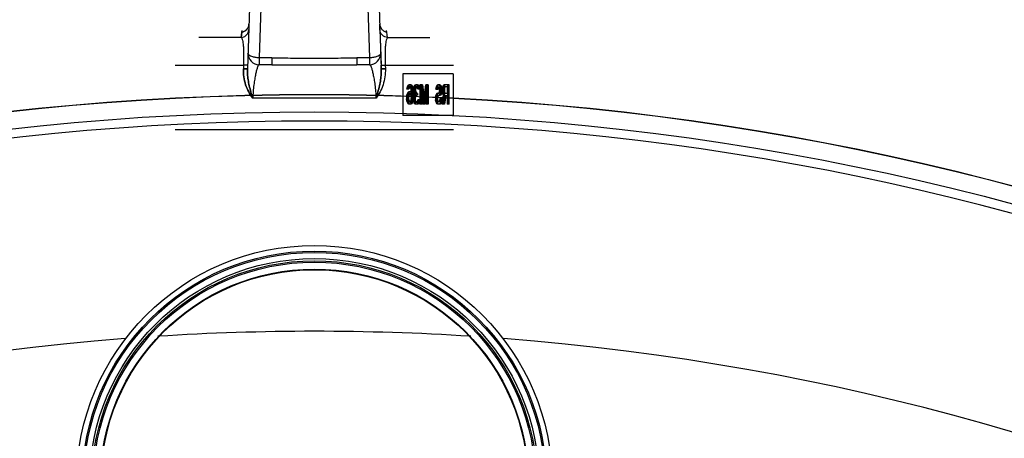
# Model space of a CAD drawing. Header units: millimetres. Extents: x 0 to 297, y 0 to 210.
# Tile 397 of 401: x 240.977 to 242.747, y 159.187 to 159.939. Entities that reach past the tile are written whole.
import ezdxf

# ---------------------------------------------------------------- set-up
doc = ezdxf.new("R2010")
doc.units = ezdxf.units.MM
doc.header["$LTSCALE"] = 16.335
doc.layers.get('0').update_dxf_attribs({"linetype": 'CONTINUOUS'})
doc.layers.add('001-M31079-X02', color=7, linetype='CONTINUOUS')
doc.layers.add('AXES_REF', color=7, linetype='CONTINUOUS')

msp = doc.modelspace()

# ---------------------------------------------------------------- linework, layer by layer
at = {"color": 7, "linetype": 'Continuous'}
for centre, radius in [((241.5069, 154.9565), 4.8479), ((241.5069, 154.9565), 4.8475), ((241.5069, 154.9565), 4.8165), ((241.5069, 159.1055), 0.4275), ((241.5069, 159.1055), 0.4175), ((241.5069, 159.1055), 0.404), ((241.5069, 159.1055), 0.4), ((241.5069, 159.1055), 0.3975), ((241.5069, 159.1055), 0.385), ((241.5069, 159.1055), 0.384)]:
    msp.add_circle(centre, radius, dxfattribs=at)
at = {"color": 9, "linetype": 'Continuous'}
msp.add_circle((241.5069, 159.1055), 0.415, dxfattribs=at)
at = {"color": 7, "linetype": 'Continuous'}
msp.add_arc((241.5069, 154.9565), 4.8, 278.2771, 261.7229, dxfattribs=at)
at = {"layer": '001-M31079-X02', "color": 9, "linetype": 'Continuous'}
for p, q in [((241.4111, 160.5895), (241.3867, 159.8501)), ((241.4169, 160.1523), (241.4076, 159.87)), ((241.5969, 160.1523), (241.6062, 159.87)), ((241.3893, 159.9307), (241.3896, 159.9306)), ((241.6245, 159.9307), (241.6242, 159.9306)), ((241.3755, 159.9065), (241.2991, 159.9065)), ((241.3755, 159.9065), (241.3764, 159.9164)), ((241.3764, 159.9164), (241.3755, 159.9065)), ((241.3764, 159.9164), (241.3773, 159.9189)), ((241.3764, 159.9164), (241.3773, 159.9189)), ((241.6374, 159.9164), (241.6365, 159.9189)), ((241.6374, 159.9164), (241.6365, 159.9189)), ((241.6383, 159.9065), (241.6374, 159.9164)), ((241.6383, 159.9065), (241.7147, 159.9065)), ((241.2569, 159.8571), (241.3795, 159.8571)), ((241.4076, 159.87), (241.4076, 159.8577)), ((241.4305, 159.87), (241.4076, 159.87)), ((241.4305, 159.8577), (241.4076, 159.8577)), ((241.4305, 159.87), (241.4305, 159.8577)), ((241.5833, 159.87), (241.5833, 159.8577)), ((241.6062, 159.87), (241.5833, 159.87)), ((241.6062, 159.8577), (241.5833, 159.8577)), ((241.6062, 159.87), (241.6062, 159.8577)), ((241.6343, 159.8571), (241.7569, 159.8571)), ((241.3793, 159.8506), (241.3867, 159.8501)), ((241.6345, 159.8506), (241.6272, 159.8501)), ((241.6177, 159.7977), (241.3961, 159.7977))]:
    msp.add_line(p, q, dxfattribs=at)
at = {"layer": '001-M31079-X02', "color": 7, "linetype": 'Continuous'}
for p, q in [((241.6027, 160.5918), (241.6272, 159.8501)), ((241.6248, 159.9208), (241.6245, 159.9307)), ((241.6248, 159.9208), (241.6269, 159.8566)), ((241.6262, 159.8783), (241.6272, 159.85)), ((241.6272, 159.8501), (241.6269, 159.8566)), ((241.6272, 159.8501), (241.6269, 159.8566))]:
    msp.add_line(p, q, dxfattribs=at)
at = {"layer": '001-M31079-X02', "color": 6, "linetype": 'Continuous'}
for p, q in [((241.3795, 159.8571), (241.3793, 159.8506)), ((241.6343, 159.8571), (241.6345, 159.8506)), ((241.6662, 159.8415), (241.6662, 159.7665)), ((241.7561, 159.8415), (241.6662, 159.8415)), ((241.7561, 159.8415), (241.7561, 159.7665)), ((241.6736, 159.8158), (241.6744, 159.8187)), ((241.6744, 159.8187), (241.6758, 159.821)), ((241.6767, 159.8187), (241.6744, 159.8187)), ((241.6758, 159.821), (241.6771, 159.8217)), ((241.678, 159.821), (241.6758, 159.821)), ((241.6759, 159.8158), (241.6767, 159.8187)), ((241.6769, 159.818), (241.6761, 159.8173)), ((241.6767, 159.8187), (241.678, 159.821)), ((241.6807, 159.818), (241.6769, 159.818)), ((241.6804, 159.8217), (241.6771, 159.8217)), ((241.678, 159.821), (241.6794, 159.8217)), ((241.6782, 159.8217), (241.6796, 159.821)), ((241.6791, 159.818), (241.6783, 159.8173)), ((241.6793, 159.8173), (241.6785, 159.818)), ((241.6796, 159.821), (241.6809, 159.8187)), ((241.6818, 159.821), (241.6796, 159.821)), ((241.6804, 159.8217), (241.6818, 159.821)), ((241.6815, 159.8173), (241.6807, 159.818)), ((241.6809, 159.8187), (241.6817, 159.8158)), ((241.6831, 159.8187), (241.6809, 159.8187)), ((241.6818, 159.821), (241.6831, 159.8187)), ((241.6831, 159.8187), (241.6839, 159.8158)), ((241.6852, 159.8165), (241.6863, 159.8195)), ((241.6863, 159.8195), (241.6874, 159.821)), ((241.6885, 159.8195), (241.6863, 159.8195)), ((241.6874, 159.821), (241.6893, 159.8217)), ((241.6896, 159.821), (241.6874, 159.821)), ((241.6874, 159.8165), (241.6885, 159.8195)), ((241.689, 159.818), (241.6876, 159.8173)), ((241.6885, 159.8195), (241.6896, 159.821)), ((241.6923, 159.818), (241.689, 159.818)), ((241.692, 159.8217), (241.6893, 159.8217)), ((241.6896, 159.821), (241.6915, 159.8217)), ((241.6898, 159.8217), (241.6917, 159.821)), ((241.6912, 159.818), (241.6899, 159.8173)), ((241.6914, 159.8173), (241.6901, 159.818)), ((241.6917, 159.821), (241.6928, 159.8195)), ((241.6939, 159.821), (241.6917, 159.821)), ((241.692, 159.8217), (241.6939, 159.821)), ((241.6936, 159.8173), (241.6923, 159.818)), ((241.6928, 159.8195), (241.6938, 159.8165)), ((241.695, 159.8195), (241.6928, 159.8195)), ((241.6939, 159.821), (241.695, 159.8195)), ((241.695, 159.8195), (241.6961, 159.8165)), ((241.6965, 159.8217), (241.6965, 159.7867)), ((241.7012, 159.8217), (241.6965, 159.8217)), ((241.6987, 159.7867), (241.6987, 159.8217)), ((241.699, 159.8217), (241.703, 159.7905)), ((241.7012, 159.8217), (241.7052, 159.7905)), ((241.703, 159.7905), (241.707, 159.8217)), ((241.7052, 159.7905), (241.7093, 159.8217)), ((241.7117, 159.8217), (241.707, 159.8217)), ((241.7095, 159.7867), (241.7095, 159.8217)), ((241.7117, 159.8217), (241.7117, 159.7867)), ((241.7256, 159.8158), (241.7264, 159.8187)), ((241.7264, 159.8187), (241.7275, 159.821)), ((241.7286, 159.8187), (241.7264, 159.8187)), ((241.7275, 159.821), (241.7289, 159.8217)), ((241.7297, 159.821), (241.7275, 159.821)), ((241.7278, 159.8158), (241.7286, 159.8187)), ((241.7286, 159.8187), (241.7297, 159.821)), ((241.7324, 159.8217), (241.7289, 159.8217)), ((241.7297, 159.821), (241.7311, 159.8217)), ((241.7302, 159.8217), (241.7313, 159.821)), ((241.7313, 159.821), (241.7324, 159.8195)), ((241.7335, 159.821), (241.7313, 159.821)), ((241.7324, 159.8217), (241.7335, 159.821)), ((241.7324, 159.8195), (241.7334, 159.8165)), ((241.7346, 159.8195), (241.7324, 159.8195)), ((241.7335, 159.821), (241.7346, 159.8195)), ((241.7346, 159.8195), (241.7356, 159.8165)), ((241.7372, 159.8158), (241.738, 159.8187)), ((241.738, 159.8187), (241.7391, 159.821)), ((241.7402, 159.8187), (241.738, 159.8187)), ((241.7391, 159.821), (241.7404, 159.8217)), ((241.7413, 159.821), (241.7391, 159.821)), ((241.7394, 159.8158), (241.7402, 159.8187)), ((241.7402, 159.818), (241.7394, 159.8173)), ((241.7402, 159.8187), (241.7413, 159.821)), ((241.7475, 159.818), (241.7402, 159.818)), ((241.7491, 159.8217), (241.7404, 159.8217)), ((241.7413, 159.821), (241.7427, 159.8217)), ((241.7424, 159.818), (241.7416, 159.8173)), ((241.7453, 159.818), (241.7453, 159.8068)), ((241.7469, 159.7867), (241.7469, 159.8217)), ((241.7475, 159.8068), (241.7475, 159.818)), ((241.7491, 159.7867), (241.7491, 159.8217)), ((241.6728, 159.8001), (241.6734, 159.8039)), ((241.6728, 159.8001), (241.6728, 159.7964)), ((241.675, 159.8001), (241.6728, 159.8001)), ((241.6734, 159.8135), (241.6736, 159.8158)), ((241.6769, 159.8135), (241.6734, 159.8135)), ((241.6734, 159.8039), (241.6742, 159.8061)), ((241.6756, 159.8039), (241.6734, 159.8039)), ((241.6775, 159.8158), (241.6736, 159.8158)), ((241.6742, 159.8061), (241.6755, 159.8083)), ((241.6742, 159.8061), (241.6764, 159.8061)), ((241.6744, 159.8016), (241.6742, 159.7994)), ((241.675, 159.8031), (241.6744, 159.8016)), ((241.6767, 159.8016), (241.6744, 159.8016)), ((241.6752, 159.8158), (241.6747, 159.8135)), ((241.6758, 159.8046), (241.675, 159.8031)), ((241.675, 159.8001), (241.6756, 159.8039)), ((241.6772, 159.8031), (241.675, 159.8031)), ((241.675, 159.7964), (241.675, 159.8001)), ((241.6761, 159.8173), (241.6752, 159.8158)), ((241.6755, 159.8083), (241.6769, 159.8091)), ((241.6777, 159.8083), (241.6755, 159.8083)), ((241.6756, 159.8135), (241.6759, 159.8158)), ((241.6756, 159.8039), (241.6764, 159.8061)), ((241.6766, 159.8053), (241.6758, 159.8046)), ((241.678, 159.8046), (241.6758, 159.8046)), ((241.6783, 159.8173), (241.6761, 159.8173)), ((241.6764, 159.8061), (241.6777, 159.8083)), ((241.6767, 159.8016), (241.6764, 159.7994)), ((241.6807, 159.8053), (241.6766, 159.8053)), ((241.6772, 159.8031), (241.6767, 159.8016)), ((241.6775, 159.8158), (241.6769, 159.8135)), ((241.6804, 159.8091), (241.6769, 159.8091)), ((241.678, 159.8046), (241.6772, 159.8031)), ((241.6783, 159.8173), (241.6775, 159.8158)), ((241.6777, 159.8083), (241.6791, 159.8091)), ((241.6788, 159.8053), (241.678, 159.8046)), ((241.6782, 159.8091), (241.6796, 159.8083)), ((241.6793, 159.8046), (241.6785, 159.8053)), ((241.6801, 159.8158), (241.6793, 159.8173)), ((241.6815, 159.8173), (241.6793, 159.8173)), ((241.6801, 159.8031), (241.6793, 159.8046)), ((241.6815, 159.8046), (241.6793, 159.8046)), ((241.6796, 159.8083), (241.6812, 159.8053)), ((241.6818, 159.8083), (241.6796, 159.8083)), ((241.6806, 159.8135), (241.6801, 159.8158)), ((241.6839, 159.8158), (241.6801, 159.8158)), ((241.6806, 159.8016), (241.6801, 159.8031)), ((241.6823, 159.8031), (241.6801, 159.8031)), ((241.6804, 159.8091), (241.6818, 159.8083)), ((241.6809, 159.8113), (241.6806, 159.8135)), ((241.6829, 159.8135), (241.6806, 159.8135)), ((241.6809, 159.7994), (241.6806, 159.8016)), ((241.6847, 159.8016), (241.6806, 159.8016)), ((241.6815, 159.8046), (241.6807, 159.8053)), ((241.6812, 159.8068), (241.6809, 159.8113)), ((241.6831, 159.8113), (241.6809, 159.8113)), ((241.6812, 159.8068), (241.6812, 159.8053)), ((241.6847, 159.8068), (241.6812, 159.8068)), ((241.6834, 159.8053), (241.6812, 159.8053)), ((241.6823, 159.8158), (241.6815, 159.8173)), ((241.6823, 159.8031), (241.6815, 159.8046)), ((241.6817, 159.8158), (241.6823, 159.812)), ((241.6818, 159.8083), (241.6834, 159.8053)), ((241.6829, 159.8135), (241.6823, 159.8158)), ((241.6823, 159.812), (241.6825, 159.8068)), ((241.6845, 159.812), (241.6823, 159.812)), ((241.6829, 159.8016), (241.6823, 159.8031)), ((241.6825, 159.8016), (241.6823, 159.7964)), ((241.6825, 159.8016), (241.6825, 159.8068)), ((241.6831, 159.8113), (241.6829, 159.8135)), ((241.6831, 159.7994), (241.6829, 159.8016)), ((241.6834, 159.8068), (241.6831, 159.8113)), ((241.6834, 159.8053), (241.6834, 159.8068)), ((241.6839, 159.8158), (241.6845, 159.812)), ((241.6845, 159.812), (241.6847, 159.8068)), ((241.6847, 159.8016), (241.6845, 159.7964)), ((241.6847, 159.8068), (241.6847, 159.8016)), ((241.6847, 159.7979), (241.6849, 159.8009)), ((241.6849, 159.8135), (241.6852, 159.8165)), ((241.6849, 159.8135), (241.6849, 159.812)), ((241.6885, 159.8135), (241.6849, 159.8135)), ((241.6852, 159.8091), (241.6849, 159.812)), ((241.6885, 159.812), (241.6849, 159.812)), ((241.6849, 159.8009), (241.6855, 159.8031)), ((241.6888, 159.8009), (241.6849, 159.8009)), ((241.6874, 159.8165), (241.6852, 159.8165)), ((241.6858, 159.8068), (241.6852, 159.8091)), ((241.689, 159.8091), (241.6852, 159.8091)), ((241.6855, 159.8031), (241.6868, 159.8046)), ((241.6877, 159.8031), (241.6855, 159.8031)), ((241.6868, 159.8046), (241.6858, 159.8068)), ((241.688, 159.8068), (241.6858, 159.8068)), ((241.6866, 159.8009), (241.686, 159.7979)), ((241.6868, 159.8158), (241.6863, 159.8135)), ((241.6863, 159.812), (241.6863, 159.8135)), ((241.6863, 159.812), (241.6868, 159.8091)), ((241.6874, 159.8024), (241.6866, 159.8009)), ((241.6876, 159.8173), (241.6868, 159.8158)), ((241.689, 159.8158), (241.6868, 159.8158)), ((241.6868, 159.8091), (241.6874, 159.8076)), ((241.689, 159.8046), (241.6868, 159.8046)), ((241.6869, 159.7979), (241.6872, 159.8009)), ((241.6872, 159.8135), (241.6874, 159.8165)), ((241.6872, 159.812), (241.6872, 159.8135)), ((241.6874, 159.8091), (241.6872, 159.812)), ((241.6872, 159.8009), (241.6877, 159.8031)), ((241.688, 159.8068), (241.6874, 159.8091)), ((241.6874, 159.8076), (241.689, 159.8061)), ((241.6896, 159.8076), (241.6874, 159.8076)), ((241.689, 159.8031), (241.6874, 159.8024)), ((241.6896, 159.8024), (241.6874, 159.8024)), ((241.6899, 159.8173), (241.6876, 159.8173)), ((241.6877, 159.8031), (241.689, 159.8046)), ((241.689, 159.8046), (241.688, 159.8068)), ((241.6888, 159.8009), (241.6882, 159.7979)), ((241.689, 159.8158), (241.6885, 159.8135)), ((241.6885, 159.8135), (241.6885, 159.812)), ((241.6885, 159.812), (241.689, 159.8091)), ((241.6896, 159.8024), (241.6888, 159.8009)), ((241.6899, 159.8173), (241.689, 159.8158)), ((241.689, 159.8091), (241.6896, 159.8076)), ((241.6923, 159.8061), (241.689, 159.8061)), ((241.6923, 159.8031), (241.689, 159.8031)), ((241.6896, 159.8076), (241.6912, 159.8061)), ((241.6912, 159.8031), (241.6896, 159.8024)), ((241.6901, 159.8031), (241.6901, 159.8061)), ((241.6922, 159.8158), (241.6914, 159.8173)), ((241.6936, 159.8173), (241.6914, 159.8173)), ((241.6928, 159.8135), (241.6922, 159.8158)), ((241.6944, 159.8158), (241.6922, 159.8158)), ((241.6923, 159.8061), (241.6923, 159.8031)), ((241.6963, 159.8135), (241.6928, 159.8135)), ((241.6944, 159.8158), (241.6936, 159.8173)), ((241.6938, 159.8165), (241.6941, 159.8135)), ((241.6961, 159.8165), (241.6938, 159.8165)), ((241.695, 159.8135), (241.6944, 159.8158)), ((241.6961, 159.8165), (241.6963, 159.8135)), ((241.6981, 159.7867), (241.6981, 159.8143)), ((241.7019, 159.7867), (241.6981, 159.8143)), ((241.7004, 159.8143), (241.6981, 159.8143)), ((241.7004, 159.8143), (241.7004, 159.7867)), ((241.7041, 159.7867), (241.7004, 159.8143)), ((241.7078, 159.8143), (241.7041, 159.7867)), ((241.7101, 159.8143), (241.7063, 159.7867)), ((241.7078, 159.8143), (241.7078, 159.7867)), ((241.7101, 159.8143), (241.7078, 159.8143)), ((241.7101, 159.7867), (241.7101, 159.8143)), ((241.7245, 159.7986), (241.7251, 159.8016)), ((241.7251, 159.8016), (241.7262, 159.8046)), ((241.7273, 159.8016), (241.7251, 159.8016)), ((241.7253, 159.8135), (241.7256, 159.8158)), ((241.7253, 159.8135), (241.7292, 159.8135)), ((241.7278, 159.8158), (241.7256, 159.8158)), ((241.7262, 159.8046), (241.7272, 159.8061)), ((241.7284, 159.8046), (241.7262, 159.8046)), ((241.7267, 159.8001), (241.7262, 159.7979)), ((241.7275, 159.8016), (241.7267, 159.8001)), ((241.7289, 159.8001), (241.7267, 159.8001)), ((241.7268, 159.7986), (241.7273, 159.8016)), ((241.7272, 159.815), (241.727, 159.8135)), ((241.7278, 159.8165), (241.7272, 159.815)), ((241.7295, 159.815), (241.7272, 159.815)), ((241.7272, 159.8061), (241.7286, 159.8068)), ((241.7295, 159.8061), (241.7272, 159.8061)), ((241.7273, 159.8016), (241.7284, 159.8046)), ((241.7286, 159.8024), (241.7275, 159.8016)), ((241.7297, 159.8016), (241.7275, 159.8016)), ((241.7276, 159.8135), (241.7278, 159.8158)), ((241.7286, 159.8173), (241.7278, 159.8165)), ((241.73, 159.8165), (241.7278, 159.8165)), ((241.7284, 159.8046), (241.7295, 159.8061)), ((241.7289, 159.8001), (241.7284, 159.7979)), ((241.7324, 159.8173), (241.7286, 159.8173)), ((241.7324, 159.8068), (241.7286, 159.8068)), ((241.7324, 159.8024), (241.7286, 159.8024)), ((241.7297, 159.8016), (241.7289, 159.8001)), ((241.7295, 159.815), (241.7292, 159.8135)), ((241.73, 159.8165), (241.7295, 159.815)), ((241.7295, 159.8061), (241.7308, 159.8068)), ((241.7308, 159.8024), (241.7297, 159.8016)), ((241.7308, 159.8173), (241.73, 159.8165)), ((241.731, 159.8165), (241.7302, 159.8173)), ((241.7302, 159.8068), (241.731, 159.8076)), ((241.7313, 159.8031), (241.7302, 159.8024)), ((241.7318, 159.815), (241.731, 159.8165)), ((241.7332, 159.8165), (241.731, 159.8165)), ((241.731, 159.8076), (241.7318, 159.8091)), ((241.7332, 159.8076), (241.731, 159.8076)), ((241.7324, 159.8046), (241.7313, 159.8031)), ((241.7335, 159.8031), (241.7313, 159.8031)), ((241.7321, 159.8128), (241.7318, 159.815)), ((241.734, 159.815), (241.7318, 159.815)), ((241.7318, 159.8091), (241.7321, 159.8113)), ((241.734, 159.8091), (241.7318, 159.8091)), ((241.7321, 159.8128), (241.7321, 159.8113)), ((241.7343, 159.8128), (241.7321, 159.8128)), ((241.7343, 159.8113), (241.7321, 159.8113)), ((241.7332, 159.8165), (241.7324, 159.8173)), ((241.7324, 159.8068), (241.7332, 159.8076)), ((241.7334, 159.8076), (241.7324, 159.8046)), ((241.7346, 159.8046), (241.7324, 159.8046)), ((241.7335, 159.8031), (241.7324, 159.8024)), ((241.734, 159.815), (241.7332, 159.8165)), ((241.7332, 159.8076), (241.734, 159.8091)), ((241.7334, 159.8165), (241.7337, 159.8135)), ((241.7356, 159.8165), (241.7334, 159.8165)), ((241.7337, 159.8106), (241.7334, 159.8076)), ((241.7356, 159.8076), (241.7334, 159.8076)), ((241.7346, 159.8046), (241.7335, 159.8031)), ((241.7337, 159.8106), (241.7337, 159.8135)), ((241.7359, 159.8135), (241.7337, 159.8135)), ((241.7359, 159.8106), (241.7337, 159.8106)), ((241.7343, 159.8128), (241.734, 159.815)), ((241.734, 159.8091), (241.7343, 159.8113)), ((241.7343, 159.8113), (241.7343, 159.8128)), ((241.7356, 159.8076), (241.7346, 159.8046)), ((241.7356, 159.8165), (241.7359, 159.8135)), ((241.7359, 159.8106), (241.7356, 159.8076)), ((241.7359, 159.8135), (241.7359, 159.8106)), ((241.7367, 159.7867), (241.7391, 159.8039)), ((241.7369, 159.8135), (241.7372, 159.8158)), ((241.7369, 159.8135), (241.7369, 159.8106)), ((241.7408, 159.8135), (241.7369, 159.8135)), ((241.7372, 159.8083), (241.7369, 159.8106)), ((241.7391, 159.8106), (241.7369, 159.8106)), ((241.741, 159.8158), (241.7372, 159.8158)), ((241.738, 159.8053), (241.7372, 159.8083)), ((241.7394, 159.8083), (241.7372, 159.8083)), ((241.7391, 159.8039), (241.738, 159.8053)), ((241.7402, 159.8053), (241.738, 159.8053)), ((241.7388, 159.8158), (241.7385, 159.8135)), ((241.7385, 159.8113), (241.7385, 159.8135)), ((241.7385, 159.8113), (241.7388, 159.8091)), ((241.7408, 159.8113), (241.7385, 159.8113)), ((241.7407, 159.8024), (241.7385, 159.7867)), ((241.7394, 159.8173), (241.7388, 159.8158)), ((241.7388, 159.8091), (241.7394, 159.8076)), ((241.741, 159.8091), (241.7388, 159.8091)), ((241.7389, 159.7867), (241.7413, 159.8039)), ((241.7391, 159.8135), (241.7394, 159.8158)), ((241.7391, 159.8135), (241.7391, 159.8106)), ((241.7394, 159.8083), (241.7391, 159.8106)), ((241.7413, 159.8039), (241.7391, 159.8039)), ((241.7416, 159.8173), (241.7394, 159.8173)), ((241.7402, 159.8053), (241.7394, 159.8083)), ((241.7394, 159.8076), (241.7402, 159.8068)), ((241.7416, 159.8076), (241.7394, 159.8076)), ((241.7402, 159.8068), (241.7475, 159.8068)), ((241.7413, 159.8039), (241.7402, 159.8053)), ((241.7407, 159.8024), (241.7475, 159.8024)), ((241.741, 159.8158), (241.7408, 159.8135)), ((241.7408, 159.8135), (241.7408, 159.8113)), ((241.7408, 159.8113), (241.741, 159.8091)), ((241.7429, 159.8024), (241.7408, 159.7867)), ((241.7416, 159.8173), (241.741, 159.8158)), ((241.741, 159.8091), (241.7416, 159.8076)), ((241.7416, 159.8076), (241.7424, 159.8068)), ((241.7453, 159.8024), (241.7453, 159.7867)), ((241.7475, 159.8024), (241.7475, 159.7867)), ((241.6734, 159.7927), (241.6728, 159.7964)), ((241.675, 159.7964), (241.6728, 159.7964)), ((241.6742, 159.7897), (241.6734, 159.7927)), ((241.6772, 159.7927), (241.6734, 159.7927)), ((241.6742, 159.7972), (241.6742, 159.7994)), ((241.6742, 159.7994), (241.6764, 159.7994)), ((241.6742, 159.7972), (241.6744, 159.7949)), ((241.6764, 159.7972), (241.6742, 159.7972)), ((241.6755, 159.7875), (241.6742, 159.7897)), ((241.6764, 159.7897), (241.6742, 159.7897)), ((241.6744, 159.7949), (241.675, 159.7927)), ((241.6767, 159.7949), (241.6744, 159.7949)), ((241.6756, 159.7927), (241.675, 159.7964)), ((241.675, 159.7927), (241.6758, 159.7912)), ((241.6769, 159.7867), (241.6755, 159.7875)), ((241.6777, 159.7875), (241.6755, 159.7875)), ((241.6764, 159.7897), (241.6756, 159.7927)), ((241.6758, 159.7912), (241.6766, 159.7905)), ((241.678, 159.7912), (241.6758, 159.7912)), ((241.6764, 159.7994), (241.6764, 159.7972)), ((241.6764, 159.7972), (241.6767, 159.7949)), ((241.6777, 159.7875), (241.6764, 159.7897)), ((241.6807, 159.7905), (241.6766, 159.7905)), ((241.6767, 159.7949), (241.6772, 159.7927)), ((241.6804, 159.7867), (241.6769, 159.7867)), ((241.6772, 159.7927), (241.678, 159.7912)), ((241.6791, 159.7867), (241.6777, 159.7875)), ((241.678, 159.7912), (241.6788, 159.7905)), ((241.6796, 159.7875), (241.6782, 159.7867)), ((241.6785, 159.7905), (241.6793, 159.7912)), ((241.6793, 159.7912), (241.6801, 159.7927)), ((241.6815, 159.7912), (241.6793, 159.7912)), ((241.6809, 159.7897), (241.6796, 159.7875)), ((241.6818, 159.7875), (241.6796, 159.7875)), ((241.6801, 159.7927), (241.6806, 159.7949)), ((241.6839, 159.7927), (241.6801, 159.7927)), ((241.6818, 159.7875), (241.6804, 159.7867)), ((241.6806, 159.7949), (241.6809, 159.7972)), ((241.6829, 159.7949), (241.6806, 159.7949)), ((241.6807, 159.7905), (241.6815, 159.7912)), ((241.6809, 159.7994), (241.6809, 159.7972)), ((241.6831, 159.7994), (241.6809, 159.7994)), ((241.6831, 159.7972), (241.6809, 159.7972)), ((241.6817, 159.7927), (241.6809, 159.7897)), ((241.6831, 159.7897), (241.6809, 159.7897)), ((241.6815, 159.7912), (241.6823, 159.7927)), ((241.6823, 159.7964), (241.6817, 159.7927)), ((241.6831, 159.7897), (241.6818, 159.7875)), ((241.6845, 159.7964), (241.6823, 159.7964)), ((241.6823, 159.7927), (241.6829, 159.7949)), ((241.6829, 159.7949), (241.6831, 159.7972)), ((241.6831, 159.7972), (241.6831, 159.7994)), ((241.6839, 159.7927), (241.6831, 159.7897)), ((241.6845, 159.7964), (241.6839, 159.7927)), ((241.6847, 159.7979), (241.6847, 159.7949)), ((241.6882, 159.7979), (241.6847, 159.7979)), ((241.6849, 159.7927), (241.6847, 159.7949)), ((241.6882, 159.7949), (241.6847, 159.7949)), ((241.6855, 159.7905), (241.6849, 159.7927)), ((241.6849, 159.7927), (241.6872, 159.7927)), ((241.6863, 159.789), (241.6855, 159.7905)), ((241.6877, 159.7905), (241.6855, 159.7905)), ((241.686, 159.7949), (241.686, 159.7979)), ((241.686, 159.7949), (241.6863, 159.7934)), ((241.6863, 159.7934), (241.6868, 159.7919)), ((241.6885, 159.7934), (241.6863, 159.7934)), ((241.6874, 159.7875), (241.6863, 159.789)), ((241.6885, 159.789), (241.6863, 159.789)), ((241.6868, 159.7919), (241.6874, 159.7912)), ((241.689, 159.7919), (241.6868, 159.7919)), ((241.6869, 159.7949), (241.6869, 159.7979)), ((241.6872, 159.7927), (241.6869, 159.7949)), ((241.6877, 159.7905), (241.6872, 159.7927)), ((241.6874, 159.7912), (241.6887, 159.7905)), ((241.6896, 159.7912), (241.6874, 159.7912)), ((241.6884, 159.7867), (241.6874, 159.7875)), ((241.6896, 159.7875), (241.6874, 159.7875)), ((241.6885, 159.789), (241.6877, 159.7905)), ((241.6882, 159.7979), (241.6882, 159.7949)), ((241.6882, 159.7949), (241.6885, 159.7934)), ((241.6928, 159.7867), (241.6884, 159.7867)), ((241.6885, 159.7934), (241.689, 159.7919)), ((241.6896, 159.7875), (241.6885, 159.789)), ((241.6926, 159.7905), (241.6887, 159.7905)), ((241.689, 159.7919), (241.6896, 159.7912)), ((241.6896, 159.7912), (241.6909, 159.7905)), ((241.6907, 159.7867), (241.6896, 159.7875)), ((241.6903, 159.7905), (241.6917, 159.7912)), ((241.6917, 159.7875), (241.6906, 159.7867)), ((241.6917, 159.7912), (241.6922, 159.7919)), ((241.6939, 159.7912), (241.6917, 159.7912)), ((241.6928, 159.789), (241.6917, 159.7875)), ((241.6939, 159.7875), (241.6917, 159.7875)), ((241.6922, 159.7919), (241.6928, 159.7934)), ((241.6944, 159.7919), (241.6922, 159.7919)), ((241.6926, 159.7905), (241.6939, 159.7912)), ((241.6928, 159.7934), (241.693, 159.7949)), ((241.695, 159.7934), (241.6928, 159.7934)), ((241.6936, 159.7905), (241.6928, 159.789)), ((241.695, 159.789), (241.6928, 159.789)), ((241.6939, 159.7875), (241.6928, 159.7867)), ((241.6966, 159.7949), (241.693, 159.7949)), ((241.6941, 159.7927), (241.6936, 159.7905)), ((241.6958, 159.7905), (241.6936, 159.7905)), ((241.6939, 159.7912), (241.6944, 159.7919)), ((241.695, 159.789), (241.6939, 159.7875)), ((241.6944, 159.7949), (241.6941, 159.7927)), ((241.6963, 159.7927), (241.6941, 159.7927)), ((241.6944, 159.7919), (241.695, 159.7934)), ((241.695, 159.7934), (241.6952, 159.7949)), ((241.6958, 159.7905), (241.695, 159.789)), ((241.6963, 159.7927), (241.6958, 159.7905)), ((241.6966, 159.7949), (241.6963, 159.7927)), ((241.7004, 159.7867), (241.6965, 159.7867)), ((241.7063, 159.7867), (241.7019, 159.7867)), ((241.7052, 159.7905), (241.703, 159.7905)), ((241.7117, 159.7867), (241.7078, 159.7867)), ((241.7245, 159.7986), (241.7245, 159.7949)), ((241.7268, 159.7986), (241.7245, 159.7986)), ((241.7251, 159.7919), (241.7245, 159.7949)), ((241.7268, 159.7949), (241.7245, 159.7949)), ((241.7262, 159.789), (241.7251, 159.7919)), ((241.7273, 159.7919), (241.7251, 159.7919)), ((241.7262, 159.7957), (241.7262, 159.7979)), ((241.7284, 159.7979), (241.7262, 159.7979)), ((241.7262, 159.7957), (241.7267, 159.7934)), ((241.7284, 159.7957), (241.7262, 159.7957)), ((241.7272, 159.7875), (241.7262, 159.789)), ((241.7284, 159.789), (241.7262, 159.789)), ((241.7267, 159.7934), (241.7275, 159.7919)), ((241.7289, 159.7934), (241.7267, 159.7934)), ((241.7268, 159.7949), (241.7268, 159.7986)), ((241.7273, 159.7919), (241.7268, 159.7949)), ((241.7286, 159.7867), (241.7272, 159.7875)), ((241.7295, 159.7875), (241.7272, 159.7875)), ((241.7284, 159.789), (241.7273, 159.7919)), ((241.7275, 159.7919), (241.7286, 159.7912)), ((241.7297, 159.7919), (241.7275, 159.7919)), ((241.7284, 159.7979), (241.7284, 159.7957)), ((241.7284, 159.7957), (241.7289, 159.7934)), ((241.7295, 159.7875), (241.7284, 159.789)), ((241.733, 159.7912), (241.7286, 159.7912)), ((241.733, 159.7867), (241.7286, 159.7867)), ((241.7289, 159.7934), (241.7297, 159.7919)), ((241.7308, 159.7867), (241.7295, 159.7875)), ((241.7297, 159.7919), (241.7308, 159.7912)), ((241.7307, 159.7912), (241.7318, 159.7919)), ((241.7321, 159.7875), (241.7307, 159.7867)), ((241.7318, 159.7919), (241.7326, 159.7942)), ((241.734, 159.7919), (241.7318, 159.7919)), ((241.7334, 159.7897), (241.7321, 159.7875)), ((241.7343, 159.7875), (241.7321, 159.7875)), ((241.7326, 159.7942), (241.7329, 159.7964)), ((241.7348, 159.7942), (241.7326, 159.7942)), ((241.7367, 159.7964), (241.7329, 159.7964)), ((241.733, 159.7912), (241.734, 159.7919)), ((241.7343, 159.7875), (241.733, 159.7867)), ((241.7342, 159.7934), (241.7334, 159.7897)), ((241.7356, 159.7897), (241.7334, 159.7897)), ((241.734, 159.7919), (241.7348, 159.7942)), ((241.7345, 159.7964), (241.7342, 159.7934)), ((241.7365, 159.7934), (241.7342, 159.7934)), ((241.7356, 159.7897), (241.7343, 159.7875)), ((241.7348, 159.7942), (241.7351, 159.7964)), ((241.7365, 159.7934), (241.7356, 159.7897)), ((241.7367, 159.7964), (241.7365, 159.7934)), ((241.7408, 159.7867), (241.7367, 159.7867)), ((241.7491, 159.7867), (241.7453, 159.7867)), ((241.7561, 159.7665), (241.6662, 159.7665)), ((241.2569, 159.7415), (241.7569, 159.7415))]:
    msp.add_line(p, q, dxfattribs=at)
at = {"layer": '001-M31079-X02', "color": 9, "linetype": 'Continuous'}
for centre, start, end in [((241.4076, 159.8777), 178.1099, 270), ((241.6062, 159.8777), 270, 1.8901)]:
    msp.add_arc(centre, 0.02, start, end, dxfattribs=at)
for points, knots in [([(241.3764, 159.9164), (241.3781, 159.9166), (241.3815, 159.9177), (241.3857, 159.9209), (241.3885, 159.9255), (241.3893, 159.929), (241.3893, 159.9307)], [0, 0, 0, 0, 0.241058, 0.498399, 0.756595, 1, 1, 1, 1]), ([(241.3893, 159.9307), (241.3893, 159.929), (241.3885, 159.9255), (241.3857, 159.9209), (241.3815, 159.9177), (241.3781, 159.9166), (241.3764, 159.9164)], [0, 0, 0, 0, 0.243405, 0.501601, 0.758942, 1, 1, 1, 1]), ([(241.6245, 159.9307), (241.6246, 159.929), (241.6253, 159.9255), (241.6281, 159.921), (241.6323, 159.9177), (241.6357, 159.9166), (241.6374, 159.9164)], [0, 0, 0, 0, 0.241973, 0.499632, 0.757513, 1, 1, 1, 1]), ([(241.6245, 159.9307), (241.6246, 159.929), (241.6253, 159.9255), (241.6281, 159.9209), (241.6324, 159.9177), (241.6357, 159.9166), (241.6374, 159.9164)], [0, 0, 0, 0, 0.243405, 0.501601, 0.758942, 1, 1, 1, 1]), ([(241.3755, 159.9065), (241.3772, 159.9066), (241.3807, 159.9076), (241.3852, 159.9109), (241.3882, 159.9155), (241.3889, 159.9191), (241.389, 159.9208)], [0, 0, 0, 0, 0.242564, 0.501153, 0.75904, 1, 1, 1, 1]), ([(241.3755, 159.9065), (241.3768, 159.9053), (241.3778, 159.9019), (241.3787, 159.8969), (241.3793, 159.8911), (241.3797, 159.884), (241.3799, 159.8757), (241.3798, 159.8666), (241.3797, 159.8603), (241.3795, 159.8571)], [0, 0, 0, 0, 0.105333, 0.194512, 0.310889, 0.454085, 0.621089, 0.805903, 1, 1, 1, 1]), ([(241.6383, 159.9065), (241.6366, 159.9066), (241.6331, 159.9076), (241.6286, 159.9109), (241.6256, 159.9155), (241.6249, 159.9191), (241.6248, 159.9208)], [0, 0, 0, 0, 0.242564, 0.501153, 0.75904, 1, 1, 1, 1]), ([(241.6383, 159.9065), (241.637, 159.9053), (241.6361, 159.9019), (241.6351, 159.8969), (241.6345, 159.8911), (241.6341, 159.884), (241.6339, 159.8757), (241.634, 159.8666), (241.6342, 159.8603), (241.6343, 159.8571)], [0, 0, 0, 0, 0.105333, 0.194512, 0.310888, 0.454084, 0.621089, 0.805903, 1, 1, 1, 1]), ([(241.4076, 159.87), (241.4064, 159.8701), (241.4041, 159.8702), (241.4007, 159.8706), (241.3976, 159.8713), (241.394, 159.8724), (241.3902, 159.8739), (241.3875, 159.8768), (241.3876, 159.8783)], [0, 0, 0, 0, 0.153166, 0.303137, 0.445495, 0.576316, 0.793661, 1, 1, 1, 1]), ([(241.6262, 159.8783), (241.6263, 159.8768), (241.6236, 159.8739), (241.6198, 159.8724), (241.6162, 159.8713), (241.6131, 159.8706), (241.6097, 159.8702), (241.6074, 159.8701), (241.6062, 159.87)], [0, 0, 0, 0, 0.206128, 0.423467, 0.554609, 0.696823, 0.846626, 1, 1, 1, 1]), ([(241.3869, 159.8566), (241.3869, 159.8568), (241.3858, 159.8566), (241.3847, 159.8569), (241.3822, 159.8569), (241.3805, 159.8571), (241.3795, 159.8571)], [0, 0, 0, 0, 0.071959, 0.282716, 0.606904, 1, 1, 1, 1]), ([(241.4076, 159.8577), (241.407, 159.8577), (241.4057, 159.8559), (241.4045, 159.8528), (241.4028, 159.8474), (241.4012, 159.8403), (241.3995, 159.8314), (241.398, 159.8211), (241.3968, 159.8097), (241.3963, 159.8018), (241.3961, 159.7977)], [0, 0, 0, 0, 0.028252, 0.086662, 0.176722, 0.296503, 0.443319, 0.613447, 0.801567, 1, 1, 1, 1]), ([(241.4305, 159.87), (241.4433, 159.87), (241.4687, 159.8697), (241.5069, 159.8693), (241.5451, 159.8697), (241.5706, 159.87), (241.5833, 159.87)], [0, 0, 0, 0, 0.250467, 0.5, 0.749533, 1, 1, 1, 1]), ([(241.4305, 159.8577), (241.4409, 159.8577), (241.4614, 159.8575), (241.4919, 159.8572), (241.522, 159.8572), (241.5524, 159.8575), (241.5729, 159.8577), (241.5833, 159.8577)], [0, 0, 0, 0, 0.204623, 0.402589, 0.597404, 0.795364, 1, 1, 1, 1]), ([(241.6062, 159.8577), (241.6068, 159.8577), (241.6081, 159.8559), (241.6093, 159.8528), (241.611, 159.8474), (241.6126, 159.8403), (241.6143, 159.8314), (241.6158, 159.8211), (241.617, 159.8097), (241.6176, 159.8018), (241.6177, 159.7977)], [0, 0, 0, 0, 0.028252, 0.086662, 0.176722, 0.296503, 0.443319, 0.613447, 0.801567, 1, 1, 1, 1]), ([(241.6269, 159.8566), (241.6269, 159.8568), (241.6281, 159.8566), (241.6291, 159.8569), (241.6316, 159.8569), (241.6333, 159.8571), (241.6343, 159.8571)], [0, 0, 0, 0, 0.071959, 0.282716, 0.606904, 1, 1, 1, 1]), ([(241.3793, 159.8506), (241.3792, 159.8456), (241.3797, 159.8358), (241.383, 159.8218), (241.3885, 159.809), (241.3934, 159.8013), (241.3961, 159.7977)], [0, 0, 0, 0, 0.261972, 0.517361, 0.763506, 1, 1, 1, 1]), ([(241.3961, 159.7977), (241.3934, 159.8013), (241.3885, 159.809), (241.383, 159.8218), (241.3797, 159.8358), (241.3792, 159.8456), (241.3793, 159.8506)], [0, 0, 0, 0, 0.236493, 0.482639, 0.738028, 1, 1, 1, 1]), ([(241.3867, 159.8501), (241.3867, 159.8502), (241.3856, 159.85), (241.3845, 159.8504), (241.3821, 159.8504), (241.3803, 159.8505), (241.3793, 159.8506)], [0, 0, 0, 0, 0.066431, 0.268239, 0.592012, 1, 1, 1, 1]), ([(241.3867, 159.8501), (241.3866, 159.847), (241.3867, 159.8406), (241.3878, 159.8305), (241.3898, 159.8197), (241.3927, 159.8087), (241.3949, 159.8013), (241.3961, 159.7977)], [0, 0, 0, 0, 0.170429, 0.360392, 0.568231, 0.786617, 1, 1, 1, 1]), ([(241.3961, 159.7977), (241.3949, 159.8013), (241.3927, 159.8087), (241.3898, 159.8197), (241.3878, 159.8305), (241.3867, 159.8406), (241.3866, 159.847), (241.3867, 159.8501)], [0, 0, 0, 0, 0.21319, 0.431438, 0.638916, 0.828304, 1, 1, 1, 1]), ([(241.6345, 159.8506), (241.6347, 159.8456), (241.6341, 159.8358), (241.6308, 159.8218), (241.6253, 159.809), (241.6204, 159.8013), (241.6177, 159.7977)], [0, 0, 0, 0, 0.261972, 0.517361, 0.763507, 1, 1, 1, 1]), ([(241.6177, 159.7977), (241.6189, 159.8013), (241.6212, 159.8087), (241.624, 159.8197), (241.626, 159.8305), (241.6271, 159.8406), (241.6273, 159.847), (241.6272, 159.8501)], [0, 0, 0, 0, 0.213424, 0.431832, 0.639669, 0.829605, 1, 1, 1, 1]), ([(241.6272, 159.8501), (241.6273, 159.847), (241.6271, 159.8406), (241.626, 159.8305), (241.624, 159.8197), (241.6212, 159.8087), (241.6189, 159.8013), (241.6177, 159.7977)], [0, 0, 0, 0, 0.171742, 0.361135, 0.568597, 0.786818, 1, 1, 1, 1]), ([(241.6272, 159.8501), (241.6272, 159.8502), (241.6282, 159.85), (241.6293, 159.8504), (241.6318, 159.8504), (241.6335, 159.8505), (241.6345, 159.8506)], [0, 0, 0, 0, 0.066431, 0.268238, 0.592011, 1, 1, 1, 1])]:
    msp.add_open_spline(points, degree=3, knots=knots, dxfattribs=at)
at = {"layer": 'AXES_REF', "color": 7, "linetype": 'Continuous'}
msp.add_arc((241.5069, 154.9565), 4.91, 113.0827, 66.9173, dxfattribs=at)
at = {"layer": 'AXES_REF', "color": 9, "linetype": 'Continuous'}
for start, end in [(86.3569, 93.6431), (94.4118, 85.5882)]:
    msp.add_arc((241.5069, 154.9565), 4.4223, start, end, dxfattribs=at)

doc.saveas('drawing.dxf')
